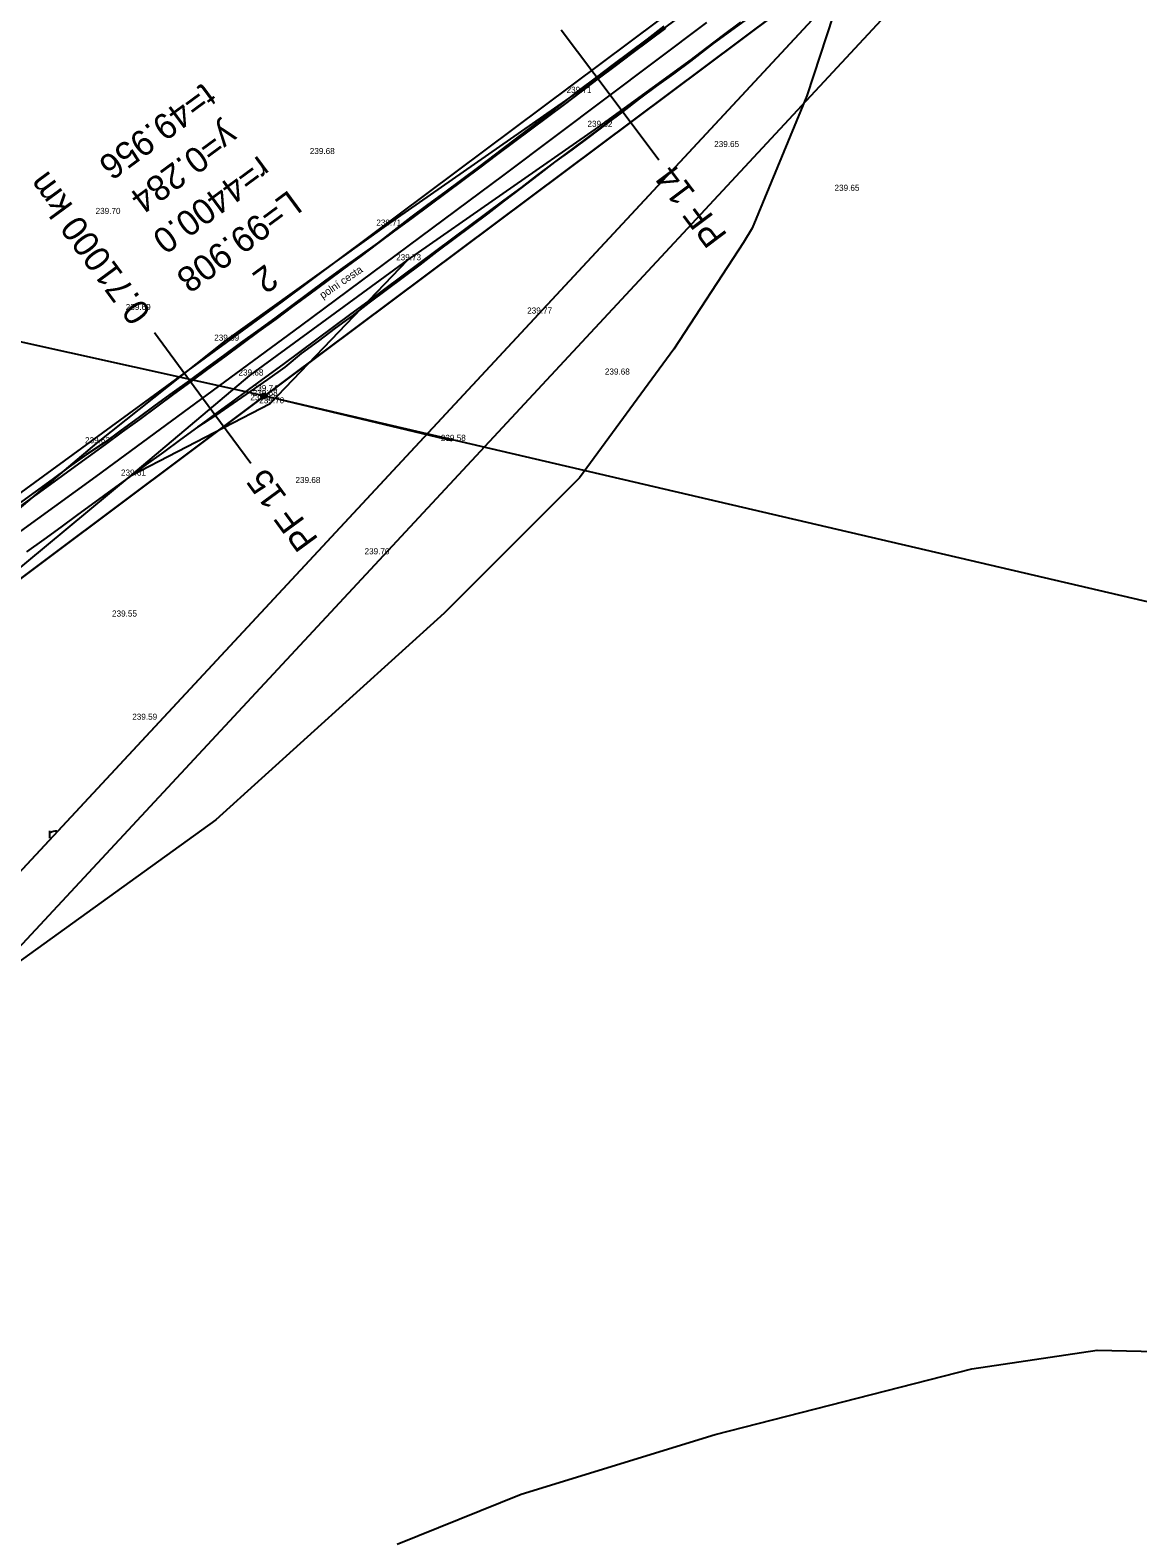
# Model space of a CAD drawing. Extents: x -555887 to -552101, y -1100251 to -1096546.
# Drawn here: x -555324.6 to -555215.6, y -1098751.9 to -1098603.5 of the extents above; entities that cross this region are included whole.
import ezdxf

# ---------------------------------------------------------------- set-up
doc = ezdxf.new("R2010")
doc.units = 0
for name, color, linetype in [('07_ELEKTRO', 7, 'Continuous'), ('PARCELY_cesty', 7, 'Continuous'), ('POLYGONY_SITUACE_PF', 7, 'Continuous'), ('POLYGONY_SITUACE_PF_POPISY', 7, 'Continuous'), ('POLYGONY_SITUACE_PO', 7, 'Continuous'), ('ram_VC1', 7, 'Continuous'), ('vrstevnice', 7, 'Continuous'), ('Výškopis', 7, 'Continuous'), ('ZSST', 7, 'Continuous'), ('zájem', 7, 'Continuous')]:
    doc.layers.add(name, color=color, linetype=linetype)

msp = doc.modelspace()

# ---------------------------------------------------------------- linework, layer by layer
at = {"layer": '07_ELEKTRO'}
msp.add_lwpolyline([(-555159.59, -1098672.59), (-555301.63, -1098639.48), (-555454.18, -1098605.67), (-555599.28, -1098573.72), (-555745.3, -1098541.15), (-555886.81, -1098509.49)], dxfattribs=at)
at = {"layer": 'PARCELY_cesty'}
msp.add_lwpolyline([(-555432.8, -1098748.4), (-555400.01, -1098712.21), (-555389.92, -1098701.56), (-555373.94, -1098686.47), (-555357.13, -1098672.28), (-555340.17, -1098659.66), (-555299.83, -1098630.2), (-555259.85, -1098600.29), (-555132.6, -1098503.99), (-555074.98, -1098461.38), (-555070.8, -1098455.67), (-555054.38, -1098443.8), (-555047.89, -1098441.68), (-555024.77, -1098425.17), (-554988.25, -1098399.71), (-554740.35, -1098228.23), (-554737.92, -1098224.21)], dxfattribs=at)
at = {"layer": 'POLYGONY_SITUACE_PF'}
for p, q in [((-555267.55, -1098609.86), (-555272.36, -1098603.47)), ((-555262.74, -1098616.25), (-555267.55, -1098609.86)), ((-555307.67, -1098639.7), (-555312.41, -1098633.25)), ((-555302.93, -1098646.15), (-555307.67, -1098639.7))]:
    msp.add_line(p, q, dxfattribs=at)
at = {"layer": 'POLYGONY_SITUACE_PO'}
for p, q in [((-555258.05, -1098602.69), (-555278.01, -1098617.71)), ((-555262.24, -1098603.07), (-555263.9, -1098604.33)), ((-555262.1, -1098603.25), (-555263.76, -1098604.5)), ((-555262.1, -1098603.25), (-555263.76, -1098604.5)), ((-555254.7, -1098602.67), (-555256.37, -1098603.93)), ((-555254.7, -1098602.67), (-555256.37, -1098603.93)), ((-555254.7, -1098602.67), (-555256.34, -1098603.96)), ((-555263.9, -1098604.33), (-555265.56, -1098605.58)), ((-555263.76, -1098604.5), (-555265.43, -1098605.76)), ((-555263.76, -1098604.5), (-555265.43, -1098605.76)), ((-555256.37, -1098603.93), (-555258.03, -1098605.18)), ((-555256.37, -1098603.93), (-555258.03, -1098605.18)), ((-555256.34, -1098603.96), (-555258, -1098605.23)), ((-555265.56, -1098605.58), (-555267.23, -1098606.83)), ((-555265.43, -1098605.76), (-555267.09, -1098607.01)), ((-555265.43, -1098605.76), (-555267.09, -1098607.01)), ((-555259.69, -1098606.44), (-555261.35, -1098607.7)), ((-555259.69, -1098606.44), (-555261.35, -1098607.7)), ((-555258.03, -1098605.18), (-555259.69, -1098606.44)), ((-555258.03, -1098605.18), (-555259.69, -1098606.44)), ((-555258, -1098605.23), (-555259.64, -1098606.5)), ((-555267.23, -1098606.83), (-555268.88, -1098608.1)), ((-555267.09, -1098607.01), (-555268.75, -1098608.26)), ((-555267.09, -1098607.01), (-555268.75, -1098608.26)), ((-555261.35, -1098607.7), (-555263.02, -1098608.95)), ((-555261.35, -1098607.7), (-555263.02, -1098608.95)), ((-555261.31, -1098607.75), (-555263, -1098608.98)), ((-555259.64, -1098606.5), (-555261.31, -1098607.75)), ((-555270.55, -1098609.34), (-555272.19, -1098610.62)), ((-555268.88, -1098608.1), (-555270.55, -1098609.34)), ((-555268.75, -1098608.26), (-555270.42, -1098609.52)), ((-555268.75, -1098608.26), (-555270.42, -1098609.52)), ((-555263.02, -1098608.95), (-555264.68, -1098610.21)), ((-555263.02, -1098608.95), (-555264.68, -1098610.21)), ((-555263, -1098608.98), (-555264.68, -1098610.21)), ((-555272.19, -1098610.62), (-555273.84, -1098611.89)), ((-555272.08, -1098610.77), (-555273.75, -1098612.02)), ((-555272.08, -1098610.77), (-555273.75, -1098612.02)), ((-555270.42, -1098609.52), (-555272.08, -1098610.77)), ((-555270.42, -1098609.52), (-555272.08, -1098610.77)), ((-555264.68, -1098610.21), (-555266.35, -1098611.46)), ((-555264.68, -1098610.21), (-555266.35, -1098611.46)), ((-555264.68, -1098610.21), (-555266.33, -1098611.49)), ((-555264.68, -1098610.21), (-555264.68, -1098610.21)), ((-555264.68, -1098610.21), (-555264.68, -1098610.21)), ((-555273.84, -1098611.89), (-555275.51, -1098613.14)), ((-555273.75, -1098612.02), (-555275.41, -1098613.27)), ((-555273.75, -1098612.02), (-555275.41, -1098613.27)), ((-555266.35, -1098611.46), (-555268.01, -1098612.71)), ((-555266.35, -1098611.46), (-555268.01, -1098612.71)), ((-555266.33, -1098611.49), (-555267.99, -1098612.74)), ((-555275.51, -1098613.14), (-555277.17, -1098614.4)), ((-555275.41, -1098613.27), (-555277.08, -1098614.52)), ((-555275.41, -1098613.27), (-555277.08, -1098614.52)), ((-555268.01, -1098612.71), (-555269.68, -1098613.97)), ((-555268.01, -1098612.71), (-555269.68, -1098613.97)), ((-555267.99, -1098612.74), (-555269.65, -1098614)), ((-555277.17, -1098614.4), (-555278.82, -1098615.66)), ((-555277.08, -1098614.52), (-555278.75, -1098615.76)), ((-555277.08, -1098614.52), (-555278.75, -1098615.76)), ((-555271.35, -1098615.22), (-555273.01, -1098616.47)), ((-555271.35, -1098615.22), (-555273.01, -1098616.47)), ((-555271.32, -1098615.25), (-555273.01, -1098616.47)), ((-555269.68, -1098613.97), (-555271.35, -1098615.22)), ((-555269.68, -1098613.97), (-555271.35, -1098615.22)), ((-555269.65, -1098614), (-555271.32, -1098615.25)), ((-555278.82, -1098615.66), (-555280.48, -1098616.92)), ((-555278.75, -1098615.76), (-555280.41, -1098617.01)), ((-555278.75, -1098615.76), (-555280.41, -1098617.01)), ((-555273.01, -1098616.47), (-555274.68, -1098617.72)), ((-555273.01, -1098616.47), (-555274.68, -1098617.72)), ((-555273.01, -1098616.47), (-555274.66, -1098617.75)), ((-555278.01, -1098617.71), (-555298.05, -1098632.61)), ((-555282.14, -1098618.18), (-555283.81, -1098619.42)), ((-555282.08, -1098618.26), (-555283.75, -1098619.5)), ((-555282.08, -1098618.26), (-555283.75, -1098619.5)), ((-555280.48, -1098616.92), (-555282.14, -1098618.18)), ((-555280.41, -1098617.01), (-555282.08, -1098618.26)), ((-555280.41, -1098617.01), (-555282.08, -1098618.26)), ((-555274.68, -1098617.72), (-555276.35, -1098618.97)), ((-555274.68, -1098617.72), (-555276.35, -1098618.97)), ((-555274.66, -1098617.75), (-555276.32, -1098619.01)), ((-555283.81, -1098619.42), (-555285.5, -1098620.64)), ((-555283.75, -1098619.5), (-555285.42, -1098620.75)), ((-555283.75, -1098619.5), (-555285.42, -1098620.75)), ((-555276.35, -1098618.97), (-555278.02, -1098620.21)), ((-555276.35, -1098618.97), (-555278.02, -1098620.21)), ((-555276.32, -1098619.01), (-555277.98, -1098620.27)), ((-555285.5, -1098620.64), (-555287.17, -1098621.88)), ((-555285.42, -1098620.75), (-555287.09, -1098621.99)), ((-555285.42, -1098620.75), (-555287.09, -1098621.99)), ((-555278.02, -1098620.21), (-555279.69, -1098621.46)), ((-555278.02, -1098620.21), (-555279.69, -1098621.46)), ((-555277.98, -1098620.27), (-555279.63, -1098621.54)), ((-555287.17, -1098621.88), (-555288.82, -1098623.15)), ((-555287.09, -1098621.99), (-555288.76, -1098623.23)), ((-555287.09, -1098621.99), (-555288.76, -1098623.23)), ((-555281.36, -1098622.71), (-555283.03, -1098623.95)), ((-555281.36, -1098622.71), (-555283.03, -1098623.95)), ((-555281.3, -1098622.78), (-555282.97, -1098624.04)), ((-555279.69, -1098621.46), (-555281.36, -1098622.71)), ((-555279.69, -1098621.46), (-555281.36, -1098622.71)), ((-555279.63, -1098621.54), (-555281.3, -1098622.78)), ((-555288.82, -1098623.15), (-555290.46, -1098624.44)), ((-555288.76, -1098623.23), (-555290.43, -1098624.48)), ((-555288.76, -1098623.23), (-555290.43, -1098624.48)), ((-555283.03, -1098623.95), (-555284.7, -1098625.2)), ((-555283.03, -1098623.95), (-555284.7, -1098625.2)), ((-555282.97, -1098624.04), (-555284.63, -1098625.3)), ((-555292.15, -1098625.65), (-555293.85, -1098626.87)), ((-555292.1, -1098625.72), (-555293.78, -1098626.96)), ((-555292.1, -1098625.72), (-555293.78, -1098626.96)), ((-555290.46, -1098624.44), (-555292.15, -1098625.65)), ((-555290.43, -1098624.48), (-555292.1, -1098625.72)), ((-555290.43, -1098624.48), (-555292.1, -1098625.72)), ((-555284.7, -1098625.2), (-555286.37, -1098626.44)), ((-555284.7, -1098625.2), (-555286.37, -1098626.44)), ((-555284.63, -1098625.3), (-555286.28, -1098626.57)), ((-555293.85, -1098626.87), (-555295.53, -1098628.08)), ((-555293.78, -1098626.96), (-555295.45, -1098628.2)), ((-555293.78, -1098626.96), (-555295.45, -1098628.2)), ((-555286.37, -1098626.44), (-555288.05, -1098627.69)), ((-555286.37, -1098626.44), (-555288.05, -1098627.69)), ((-555286.28, -1098626.57), (-555287.96, -1098627.8)), ((-555295.53, -1098628.08), (-555297.21, -1098629.32)), ((-555295.45, -1098628.2), (-555297.12, -1098629.44)), ((-555295.45, -1098628.2), (-555297.12, -1098629.44)), ((-555288.05, -1098627.69), (-555289.72, -1098628.93)), ((-555288.05, -1098627.69), (-555289.72, -1098628.93)), ((-555287.96, -1098627.8), (-555289.63, -1098629.05)), ((-555297.21, -1098629.32), (-555298.88, -1098630.56)), ((-555297.12, -1098629.44), (-555298.8, -1098630.68)), ((-555297.12, -1098629.44), (-555298.8, -1098630.68)), ((-555291.39, -1098630.17), (-555293.07, -1098631.41)), ((-555291.39, -1098630.17), (-555293.07, -1098631.41)), ((-555289.72, -1098628.93), (-555291.39, -1098630.17)), ((-555289.72, -1098628.93), (-555291.39, -1098630.17)), ((-555289.63, -1098629.05), (-555291.29, -1098630.32)), ((-555298.88, -1098630.56), (-555300.55, -1098631.81)), ((-555298.8, -1098630.68), (-555300.47, -1098631.91)), ((-555298.8, -1098630.68), (-555300.47, -1098631.91)), ((-555293.07, -1098631.41), (-555294.74, -1098632.65)), ((-555293.07, -1098631.41), (-555294.74, -1098632.65)), ((-555292.94, -1098631.59), (-555294.62, -1098632.82)), ((-555291.29, -1098630.32), (-555292.94, -1098631.59)), ((-555298.05, -1098632.61), (-555318.18, -1098647.4)), ((-555302.22, -1098633.05), (-555303.92, -1098634.26)), ((-555302.15, -1098633.15), (-555303.82, -1098634.39)), ((-555302.15, -1098633.15), (-555303.82, -1098634.39)), ((-555300.55, -1098631.81), (-555302.22, -1098633.05)), ((-555300.47, -1098631.91), (-555302.15, -1098633.15)), ((-555300.47, -1098631.91), (-555302.15, -1098633.15)), ((-555294.74, -1098632.65), (-555296.42, -1098633.89)), ((-555294.74, -1098632.65), (-555296.42, -1098633.89)), ((-555294.62, -1098632.82), (-555296.28, -1098634.08)), ((-555303.92, -1098634.26), (-555305.6, -1098635.49)), ((-555303.82, -1098634.39), (-555305.5, -1098635.62)), ((-555303.82, -1098634.39), (-555305.5, -1098635.62)), ((-555296.42, -1098633.89), (-555298.1, -1098635.13)), ((-555296.42, -1098633.89), (-555298.1, -1098635.13)), ((-555296.28, -1098634.08), (-555297.97, -1098635.31)), ((-555305.6, -1098635.49), (-555307.28, -1098636.72)), ((-555305.5, -1098635.62), (-555307.18, -1098636.86)), ((-555305.5, -1098635.62), (-555307.18, -1098636.86)), ((-555298.1, -1098635.13), (-555299.77, -1098636.37)), ((-555298.1, -1098635.13), (-555299.77, -1098636.37)), ((-555297.97, -1098635.31), (-555299.57, -1098636.64)), ((-555307.28, -1098636.72), (-555308.95, -1098637.95)), ((-555307.18, -1098636.86), (-555308.85, -1098638.09)), ((-555307.18, -1098636.86), (-555308.85, -1098638.09)), ((-555301.45, -1098637.61), (-555303.13, -1098638.84)), ((-555301.45, -1098637.61), (-555303.13, -1098638.84)), ((-555299.77, -1098636.37), (-555301.45, -1098637.61)), ((-555299.77, -1098636.37), (-555301.45, -1098637.61)), ((-555299.57, -1098636.64), (-555301.26, -1098637.87)), ((-555308.95, -1098637.95), (-555310.66, -1098639.16)), ((-555308.85, -1098638.09), (-555310.53, -1098639.32)), ((-555308.85, -1098638.09), (-555310.53, -1098639.32)), ((-555303.13, -1098638.84), (-555304.81, -1098640.08)), ((-555303.13, -1098638.84), (-555304.81, -1098640.08)), ((-555302.97, -1098639.05), (-555304.69, -1098640.23)), ((-555301.26, -1098637.87), (-555302.97, -1098639.05)), ((-555312.33, -1098640.4), (-555314, -1098641.63)), ((-555312.21, -1098640.55), (-555313.89, -1098641.79)), ((-555312.21, -1098640.55), (-555313.89, -1098641.79)), ((-555310.66, -1098639.16), (-555312.33, -1098640.4)), ((-555310.53, -1098639.32), (-555312.21, -1098640.55)), ((-555310.53, -1098639.32), (-555312.21, -1098640.55)), ((-555304.81, -1098640.08), (-555306.49, -1098641.31)), ((-555304.81, -1098640.08), (-555306.49, -1098641.31)), ((-555304.69, -1098640.23), (-555306.41, -1098641.42)), ((-555314, -1098641.63), (-555315.69, -1098642.86)), ((-555313.89, -1098641.79), (-555315.57, -1098643.02)), ((-555313.89, -1098641.79), (-555315.57, -1098643.02)), ((-555306.49, -1098641.31), (-555308.17, -1098642.55)), ((-555306.49, -1098641.31), (-555308.17, -1098642.55)), ((-555306.41, -1098641.42), (-555308.17, -1098642.55)), ((-555315.69, -1098642.86), (-555317.35, -1098644.11)), ((-555315.57, -1098643.02), (-555317.25, -1098644.25)), ((-555315.57, -1098643.02), (-555317.25, -1098644.25)), ((-555308.17, -1098642.55), (-555309.85, -1098643.78)), ((-555308.17, -1098642.55), (-555309.85, -1098643.78)), ((-555308.17, -1098642.55), (-555309.85, -1098643.78)), ((-555308.17, -1098642.55), (-555308.17, -1098642.55)), ((-555317.35, -1098644.11), (-555319.1, -1098645.24)), ((-555317.25, -1098644.25), (-555318.93, -1098645.47)), ((-555317.25, -1098644.25), (-555318.93, -1098645.47)), ((-555311.53, -1098645.01), (-555313.21, -1098646.24)), ((-555311.53, -1098645.01), (-555313.21, -1098646.24)), ((-555311.53, -1098645.01), (-555313.21, -1098646.24)), ((-555309.85, -1098643.78), (-555311.53, -1098645.01)), ((-555309.85, -1098643.78), (-555311.53, -1098645.01)), ((-555309.85, -1098643.78), (-555311.53, -1098645.01)), ((-555320.8, -1098646.45), (-555322.46, -1098647.71)), ((-555319.1, -1098645.24), (-555320.8, -1098646.45)), ((-555318.93, -1098645.47), (-555320.61, -1098646.7)), ((-555318.93, -1098645.47), (-555320.61, -1098646.7)), ((-555313.21, -1098646.24), (-555314.89, -1098647.47)), ((-555313.21, -1098646.24), (-555314.89, -1098647.47)), ((-555313.21, -1098646.24), (-555314.89, -1098647.47)), ((-555318.18, -1098647.4), (-555338.39, -1098662.07)), ((-555322.46, -1098647.71), (-555324.14, -1098648.93)), ((-555322.3, -1098647.93), (-555323.98, -1098649.16)), ((-555322.3, -1098647.93), (-555323.98, -1098649.16)), ((-555320.61, -1098646.7), (-555322.3, -1098647.93)), ((-555320.61, -1098646.7), (-555322.3, -1098647.93)), ((-555314.89, -1098647.47), (-555316.57, -1098648.7)), ((-555314.89, -1098647.47), (-555316.57, -1098648.7)), ((-555314.89, -1098647.47), (-555316.57, -1098648.7)), ((-555324.14, -1098648.93), (-555325.83, -1098650.15)), ((-555323.98, -1098649.16), (-555325.66, -1098650.38)), ((-555323.98, -1098649.16), (-555325.66, -1098650.38)), ((-555316.57, -1098648.7), (-555318.26, -1098649.93)), ((-555316.57, -1098648.7), (-555318.26, -1098649.93)), ((-555316.57, -1098648.7), (-555318.26, -1098649.93)), ((-555318.26, -1098649.93), (-555319.94, -1098651.16)), ((-555318.26, -1098649.93), (-555319.94, -1098651.16)), ((-555318.26, -1098649.93), (-555319.94, -1098651.16)), ((-555321.63, -1098652.39), (-555323.31, -1098653.62)), ((-555321.63, -1098652.39), (-555323.31, -1098653.62)), ((-555321.63, -1098652.39), (-555323.31, -1098653.62)), ((-555319.94, -1098651.16), (-555321.63, -1098652.39)), ((-555319.94, -1098651.16), (-555321.63, -1098652.39)), ((-555319.94, -1098651.16), (-555321.63, -1098652.39)), ((-555323.31, -1098653.62), (-555325, -1098654.84)), ((-555323.31, -1098653.62), (-555325, -1098654.84)), ((-555323.31, -1098653.62), (-555325, -1098654.84))]:
    msp.add_line(p, q, dxfattribs=at)
at = {"layer": 'ram_VC1'}
for points in [[(-554540.88, -1097849.11), (-554911.62, -1097504.63), (-555880.62, -1098547.51), (-555509.88, -1098891.98)], [(-554547.95, -1097849.37), (-554911.36, -1097511.7), (-555873.55, -1098547.25), (-555510.14, -1098884.91)]]:
    msp.add_lwpolyline(points, close=True, dxfattribs=at)
for points in [[(-554540.88, -1097849.11), (-554911.62, -1097504.63), (-555880.62, -1098547.51), (-555509.88, -1098891.98), (-554540.88, -1097849.11)], [(-555510.14, -1098884.91), (-555873.55, -1098547.25), (-554911.36, -1097511.7), (-554547.95, -1097849.37), (-555510.14, -1098884.91)]]:
    msp.add_lwpolyline(points, dxfattribs=at)
at = {"layer": 'vrstevnice'}
for points in [[(-555242.32, -1098592.06), (-555248.17, -1098609.91), (-555253.56, -1098622.96), (-555254.4, -1098624.36), (-555261.28, -1098634.89), (-555270.55, -1098647.53), (-555283.89, -1098660.87), (-555306.35, -1098681.23), (-555357.18, -1098717.88)], [(-555288.52, -1098752.56), (-555276.31, -1098747.65), (-555257.21, -1098741.75), (-555231.93, -1098735.29), (-555219.58, -1098733.46), (-555200.76, -1098733.88), (-555192.34, -1098735.85), (-555183.91, -1098739.08), (-555176.89, -1098743.29), (-555164.67, -1098754.1)]]:
    msp.add_lwpolyline(points, dxfattribs=at)
at = {"layer": 'ZSST'}
for points in [[(-555047.93, -1098442.03), (-555072.12, -1098458.86), (-555088.34, -1098470.57), (-555126.84, -1098498.87), (-555144.37, -1098512.2), (-555194.54, -1098551.36), (-555231.55, -1098580.01), (-555250.25, -1098594.37), (-555270.85, -1098609.63), (-555289.58, -1098622.71), (-555305.43, -1098634.04), (-555318.12, -1098644.14), (-555342.33, -1098664.59), (-555361.73, -1098681.61), (-555377.43, -1098695.41), (-555388.84, -1098705.7), (-555402.21, -1098718.08), (-555414.99, -1098731.34), (-555426.44, -1098743.28)], [(-555287.5, -1098626.12), (-555268.65, -1098612.98), (-555247.53, -1098597.58), (-555228.97, -1098583.42), (-555191.88, -1098554.9), (-555141.33, -1098515.33), (-555124.36, -1098502.55), (-555085.58, -1098473.69), (-555070.52, -1098462.55), (-555045.15, -1098444.71)], [(-555283.1, -1098643.91), (-555301.63, -1098639.48), (-555454.18, -1098605.67), (-555599.28, -1098573.72), (-555745.3, -1098541.15), (-555792.66, -1098530.65)], [(-555374.63, -1098698.36), (-555358.9, -1098684.46), (-555339.75, -1098668.11), (-555314.71, -1098647.33), (-555303.03, -1098637.47), (-555287.5, -1098626.12)], [(-555314.71, -1098647.33), (-555301, -1098640.21), (-555287.5, -1098626.12)], [(-555322.69, -1098683.03), (-555322.69, -1098682.3)], [(-555322.69, -1098682.54), (-555322.59, -1098682.44), (-555322.49, -1098682.38), (-555322.33, -1098682.33), (-555322.18, -1098682.31), (-555322.02, -1098682.3)]]:
    msp.add_lwpolyline(points, dxfattribs=at)
for radius in [0.25, 0.158, 0.05]:
    msp.add_circle((-555301.63, -1098639.48), radius, dxfattribs=at)
at = {"layer": 'zájem'}
for points in [[(-555456.8, -1098789.9), (-555379.7, -1098701.24), (-555376.22, -1098697.48), (-555369.9, -1098690.59), (-555369.08, -1098690.01), (-555302.67, -1098640.32), (-555268.63, -1098614.85), (-555156.39, -1098530.87), (-555094.92, -1098484.89), (-555072.69, -1098467.65), (-555057.79, -1098455.7), (-554947.91, -1098379.76)], [(-554947.91, -1098379.76), (-555057.79, -1098455.7), (-555072.69, -1098467.65), (-555094.92, -1098484.89), (-555156.39, -1098530.87), (-555268.63, -1098614.85), (-555302.67, -1098640.32), (-555369.08, -1098690.01), (-555369.9, -1098690.59), (-555376.22, -1098697.48), (-555379.7, -1098701.24), (-555456.8, -1098789.9)]]:
    msp.add_lwpolyline(points, dxfattribs=at)

# ---------------------------------------------------------------- texts
for s, p in [('t=49.956', (-555307.54, -1098608.54)), ('y=0.284', (-555305.35, -1098612.51)), ('r=4400.0', (-555302.12, -1098615.72)), ('L=99.908', (-555299.15, -1098619.12)), ('2', (-555301.45, -1098626.42))]:
    msp.add_text(s, height=2.5, rotation=216.4691).set_placement(p)
at = {"layer": 'POLYGONY_SITUACE_PF_POPISY'}
for s, rotation, p in [('PF 14', 126.9645, (-555255.93, -1098623.64)), ('0.71000 km', 126.3134, (-555312.64, -1098631.25)), ('PF 15', 126.3134, (-555296.2, -1098653.61))]:
    msp.add_text(s, height=2.5, rotation=rotation, dxfattribs=at).set_placement(p)
at = {"layer": 'Výškopis'}
for s, p in [('239.71', (-555271.83, -1098609.63)), ('239.62', (-555269.77, -1098612.98)), ('239.68', (-555297.11, -1098615.66)), ('239.65', (-555257.3, -1098614.97)), ('239.65', (-555245.45, -1098619.28)), ('239.70', (-555318.2, -1098621.56)), ('239.71', (-555290.56, -1098622.71)), ('239.73', (-555288.61, -1098626.12)), ('239.69', (-555315.23, -1098631.02)), ('239.77', (-555275.71, -1098631.37)), ('239.69', (-555306.52, -1098634.04)), ('239.68', (-555304.13, -1098637.47)), ('239.68', (-555268.06, -1098637.38)), ('239.74', (-555302.73, -1098639.01)), ('239.68', (-555302.73, -1098639.48)), ('239.82', (-555302.96, -1098639.9)), ('239.70', (-555302.09, -1098640.21)), ('239.63', (-555319.24, -1098644.14)), ('239.58', (-555284.21, -1098643.91)), ('239.61', (-555315.7, -1098647.33)), ('239.68', (-555298.52, -1098648.06)), ('239.70', (-555291.72, -1098655.08)), ('239.55', (-555316.58, -1098661.21)), ('239.59', (-555314.59, -1098671.37))]:
    msp.add_text(s, height=0.6, dxfattribs=at).set_placement(p)
at = {"layer": 'ZSST'}
msp.add_text('polní cesta', height=0.75, rotation=34.3775, dxfattribs=at).set_placement((-555295.83, -1098629.95))

doc.saveas('drawing.dxf')
